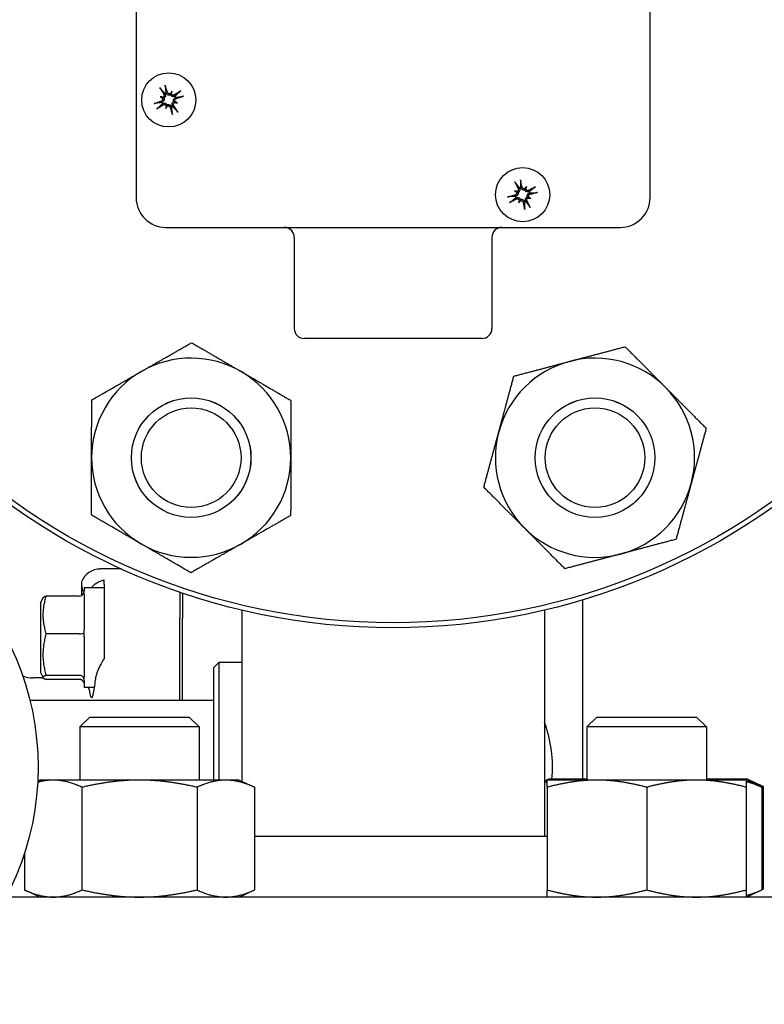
# Model space of a CAD drawing. Header units: inches. Extents: x 24 to 1128, y -58 to 748.
# Tile 356 of 656: x 487.25 to 491.92, y 685.63 to 691.81. Entities that reach past the tile are written whole.
import ezdxf

# ---------------------------------------------------------------- set-up
doc = ezdxf.new("R2010")
doc.units = ezdxf.units.IN
doc.header["$LTSCALE"] = 32
doc.header["$MEASUREMENT"] = 0
doc.layers.add('Dimension (ANSI)', color=7, linetype='Continuous', lineweight=25)
doc.layers.add('Visible (ANSI)', color=7, linetype='Continuous', lineweight=30)
doc.styles.add('Note Text (ANSI)', font='tahoma.ttf')
doc.dimstyles.new('SB Fraction-16 (ANSI)', dxfattribs={"dimscale": 32, "dimtxt": 0.125, "dimasz": 0.098425, "dimexe": 0.125, "dimexo": 0.0625, "dimgap": 0.031496, "dimtad": 0, "dimtih": 1, "dimtoh": 1, "dimdec": 4, "dimrnd": 1e-08, "dimzin": 0, "dimdsep": 46, "dimlunit": 5, "dimtxsty": 'Note Text (ANSI)', "dimcen": 0.09, "dimdle": 0.393701, "dimclrd": 256, "dimclre": 256, "dimclrt": 256, "dimadec": 0, "dimazin": 3, "dimtfac": 0.96, "dimtofl": 0, "dimtmove": 0, "dimatfit": 3, "dimfxl": 1, "dimfrac": 2, "dimtolj": 1, "dimtzin": 12, "dimlwd": -1, "dimlwe": -1, "dimarcsym": 0})

# ---------------------------------------------------------------- blocks, each defined once
blk = doc.blocks.new('*D19')
at = {"layer": 'Defpoints', "color": 0, "transparency": 16777216}
for p in [(494.2806, 695.4398), (330.5011, 563.4398), (494.2806, 563.4398)]:
    blk.add_point(p, dxfattribs=at)
at = {"layer": 'Dimension (ANSI)', "transparency": 16777216}
for p, q in [((492.2806, 695.4398), (326.5011, 695.4398)), ((330.5011, 692.2902), (330.5011, 632.5309)), ((330.5011, 566.5894), (330.5011, 626.3486)), ((492.2806, 563.4398), (326.5011, 563.4398))]:
    blk.add_line(p, q, dxfattribs=at)
for points in [[(329.9762, 692.2902), (331.026, 692.2902), (330.5011, 695.4398)], [(329.9762, 566.5894), (331.026, 566.5894), (330.5011, 563.4398)]]:
    blk.add_solid(points, dxfattribs=at)
at = {"layer": 'Dimension (ANSI)', "transparency": 16777216, "insert": (326.4205, 631.5231), "char_height": 4, "attachment_point": 1, "style": 'Note Text (ANSI)'}
blk.add_mtext('\\A1;132', dxfattribs=at)

msp = doc.modelspace()

# ---------------------------------------------------------------- linework, layer by layer
at = {"layer": 'Visible (ANSI)'}
for p, q in [((487.97659, 693.54404), (487.97659, 690.69404)), ((491.20159, 690.69404), (491.20159, 693.54404)), ((488.19689, 691.34904), (488.19241, 691.33643)), ((488.20094, 691.36044), (488.19689, 691.34904)), ((488.1279, 691.32568), (488.1393, 691.32163)), ((488.1393, 691.32163), (488.15191, 691.31716)), ((488.2243, 691.29145), (488.21169, 691.29593)), ((488.2357, 691.2874), (488.2243, 691.29145)), ((488.16266, 691.25264), (488.16671, 691.26404)), ((488.16671, 691.26404), (488.17119, 691.27665)), ((490.34994, 690.73632), (490.36086, 690.73113)), ((490.36086, 690.73113), (490.37295, 690.72538)), ((490.42097, 690.75248), (490.41522, 690.74039)), ((490.42617, 690.7634), (490.42097, 690.75248)), ((490.37702, 690.6601), (490.38221, 690.67102)), ((490.38221, 690.67102), (490.38796, 690.68311)), ((490.44232, 690.69237), (490.43023, 690.69812)), ((490.45324, 690.68718), (490.44232, 690.69237)), ((488.16409, 690.50654), (491.01409, 690.50654)), ((488.96909, 690.44404), (488.96909, 689.87154)), ((490.20909, 690.44404), (490.20909, 689.87154)), ((490.14659, 689.80904), (489.03159, 689.80904)), ((487.88433, 688.36279), (487.75112, 688.36279)), ((487.63423, 688.28132), (487.63423, 688.19658)), ((487.77659, 688.26713), (487.77659, 688.29432)), ((487.77659, 688.26713), (487.77659, 688.21306)), ((487.62034, 688.19317), (487.41155, 688.19317)), ((487.65159, 688.24404), (487.65159, 688.22359)), ((487.77659, 688.24404), (487.65159, 688.24404)), ((487.65159, 688.20444), (487.65159, 687.98128)), ((487.77659, 688.19762), (487.77659, 688.0516)), ((488.25159, 688.2169), (488.25159, 688.05375)), ((488.26722, 688.21158), (488.26722, 688.05375)), ((487.37659, 688.15029), (487.39269, 688.1825)), ((487.37659, 688.15029), (487.37659, 687.71279)), ((490.77659, 688.16866), (490.77659, 687.04304)), ((488.63909, 688.10492), (488.63909, 687.03058)), ((490.53909, 688.10492), (490.53909, 686.68404)), ((488.25159, 687.53904), (488.25159, 688.05375)), ((488.26722, 687.53904), (488.26722, 688.05375)), ((487.62034, 687.9567), (487.41155, 687.9567)), ((487.65159, 687.93613), (487.65159, 687.68923)), ((488.46409, 687.74404), (488.49534, 687.77529)), ((488.49534, 687.77529), (488.49534, 687.03804)), ((488.63909, 687.77529), (488.49534, 687.77529)), ((487.37659, 687.71279), (487.39269, 687.68059)), ((487.62034, 687.69507), (487.41155, 687.69507)), ((488.46409, 687.03804), (488.46409, 687.74404)), ((487.38423, 687.67986), (487.33083, 687.67986)), ((487.62034, 687.66991), (487.41155, 687.66991)), ((487.65159, 687.66323), (487.65159, 687.61904)), ((487.71581, 687.61904), (487.65159, 687.61904)), ((487.31044, 687.53904), (488.46409, 687.53904)), ((487.6856, 687.43404), (487.6231, 687.37154)), ((487.6856, 687.43404), (488.3106, 687.43404)), ((488.3106, 687.43404), (488.3731, 687.37154)), ((490.86758, 687.43404), (490.80508, 687.37154)), ((490.86758, 687.43404), (491.49258, 687.43404)), ((491.49258, 687.43404), (491.55508, 687.37154)), ((488.3731, 687.37154), (487.6231, 687.37154)), ((487.6231, 687.37154), (487.6231, 687.03804)), ((488.3731, 687.37154), (488.3731, 687.03804)), ((491.55508, 687.37154), (490.80508, 687.37154)), ((490.80508, 687.37154), (490.80508, 687.03804)), ((491.55508, 687.37154), (491.55508, 687.03804)), ((487.3731, 687.03804), (487.35941, 687.03166)), ((487.45684, 687.03804), (487.3731, 687.03804)), ((487.9981, 687.03804), (487.45684, 687.03804)), ((488.53937, 687.03804), (487.9981, 687.03804)), ((488.6231, 687.03804), (488.53937, 687.03804)), ((488.6231, 687.03804), (488.71979, 686.99295)), ((490.56392, 687.04304), (490.53909, 687.03146)), ((490.55508, 687.03804), (490.53909, 687.03058)), ((490.86758, 687.03804), (490.55508, 687.03804)), ((490.64765, 687.04304), (490.56392, 687.04304)), ((490.80508, 687.04304), (490.64765, 687.04304)), ((491.49258, 687.03804), (490.86758, 687.03804)), ((491.80508, 687.03804), (491.49258, 687.03804)), ((491.73019, 687.04304), (491.55508, 687.04304)), ((491.81392, 687.04304), (491.73019, 687.04304)), ((491.80508, 687.03804), (491.90177, 686.99295)), ((491.81392, 687.04304), (491.91061, 686.99795)), ((487.63726, 686.99295), (487.63726, 686.34913)), ((488.35895, 686.99295), (488.35895, 686.34913)), ((488.71979, 686.99295), (488.71979, 686.34913)), ((490.55508, 686.99295), (490.55508, 686.34913)), ((491.18008, 686.99295), (491.18008, 686.34913)), ((491.80508, 686.99295), (491.80508, 686.34913)), ((491.90177, 686.99295), (491.90177, 686.34913)), ((491.91061, 686.99795), (491.91061, 686.35413)), ((490.55508, 686.68404), (488.71979, 686.68404)), ((487.27641, 686.57973), (487.27641, 686.34913)), ((487.3731, 686.30404), (487.27641, 686.34913)), ((488.6231, 686.30404), (488.71979, 686.34913)), ((491.80508, 686.30404), (491.90177, 686.34913)), ((491.90177, 686.35001), (491.91061, 686.35413)), ((492.64909, 686.30404), (487.16022, 686.30404))]:
    msp.add_line(p, q, dxfattribs=at)
for centre, radius in [((489.58909, 692.11904), 4.125), ((489.58909, 692.11904), 4.09375), ((488.1818, 691.30654), 0.17), ((490.40159, 690.71175), 0.17), ((488.32241, 689.061), 0.37513), ((488.32241, 689.061), 0.375), ((490.85577, 689.061), 0.37513), ((490.85577, 689.061), 0.375), ((488.32241, 689.061), 0.3125), ((490.85577, 689.061), 0.3125), ((485.61159, 687.11904), 1.75)]:
    msp.add_circle(centre, radius, dxfattribs=at)
for centre, radius, start, end in [((488.1818, 691.30654), 0.04718, 109.788834, 121.106982), ((488.1818, 691.30654), 0.04718, 199.788834, 211.106982), ((488.1818, 691.30654), 0.04718, 19.788834, 31.106982), ((488.1818, 691.30654), 0.04718, 289.788834, 301.106982), ((490.40159, 690.71175), 0.04718, 103.895521, 115.21367), ((490.40159, 690.71175), 0.04718, 13.895521, 25.21367), ((488.16409, 690.69404), 0.1875, 180, 270), ((490.40159, 690.71175), 0.04718, 193.895521, 205.21367), ((490.40159, 690.71175), 0.04718, 283.895521, 295.21367), ((491.01409, 690.69404), 0.1875, 270, 0), ((488.90659, 690.44404), 0.0625, 0, 90), ((490.27159, 690.44404), 0.0625, 90, 180), ((489.03159, 689.87154), 0.0625, 180, 270), ((490.14659, 689.87154), 0.0625, 270, 0), ((488.32241, 689.061), 0.625, 59.836782, 119.836782), ((490.85577, 689.061), 0.625, 44.836782, 104.836782), ((490.85577, 689.061), 0.625, 104.836782, 164.836782), ((488.32241, 689.061), 0.625, 119.836782, 179.836782), ((488.32241, 689.061), 0.625, 359.836782, 59.836782), ((490.85577, 689.061), 0.625, 344.836782, 44.836782), ((490.85577, 689.061), 0.625, 164.836782, 224.836782), ((488.32241, 689.061), 0.625, 179.836782, 239.836782), ((488.32241, 689.061), 0.625, 299.836782, 359.836782), ((490.85577, 689.061), 0.625, 284.836782, 344.836782), ((490.85577, 689.061), 0.625, 224.836782, 284.836782), ((488.32241, 689.061), 0.625, 239.836782, 299.836782), ((487.33083, 687.86736), 0.1875, 249.524582, 270), ((487.38423, 687.92986), 0.25, 270, 272.01441), ((489.77659, 687.11904), 0.8125, 354.632795, 20.205224), ((487.33083, 686.37072), 0.1875, 106.870591, 110.476516)]:
    msp.add_arc(centre, radius, start, end, dxfattribs=at)
for centre, major_axis, ratio, start_param, end_param in [((488.19255, 691.31379), (0.12333, -0.18293), 0.0871557, 4.2685898, 4.4938021), ((488.1694, 691.30277), (-0.06417, 0.21108), 0.0871557, 4.9309758, 5.1561882), ((488.26068, 691.26823), (0.08581, 0.1767), 0.5, 1.2772189, 1.3695882), ((488.18793, 691.35711), (-0.01086, 0.00527), 0.9884519, 2.2984564, 2.8577617), ((488.20894, 691.34965), (-0.01175, 0.00276), 0.9884519, 0.283831, 0.8431362), ((488.09643, 691.32657), (-0.04486, -0.19125), 0.5, 1.7720045, 1.8643738), ((488.18905, 691.29579), (-0.18293, -0.12333), 0.0871557, 4.2685898, 4.4938021), ((488.18557, 691.29414), (-0.21108, -0.06417), 0.0871557, 4.9309758, 5.1561882), ((488.16177, 691.22117), (0.19125, -0.04486), 0.5, 1.7720045, 1.8643738), ((488.22011, 691.38542), (-0.1767, 0.08581), 0.5, 1.2772189, 1.3695882), ((488.13869, 691.33368), (-0.00276, -0.01175), 0.9884519, 0.283831, 0.8431362), ((488.13123, 691.31267), (-0.00527, -0.01086), 0.9884519, 2.2984564, 2.8577617), ((488.22491, 691.2794), (0.00276, 0.01175), 0.9884519, 0.283831, 0.8431362), ((488.20183, 691.39191), (-0.19125, 0.04486), 0.5, 1.7720045, 1.8643738), ((488.23237, 691.30041), (0.00527, 0.01086), 0.9884519, 2.2984564, 2.8577617), ((488.14349, 691.22766), (0.1767, -0.08581), 0.5, 1.2772189, 1.3695882), ((488.17803, 691.31894), (0.21108, 0.06417), 0.0871557, 4.9309758, 5.1561882), ((488.17455, 691.31729), (0.18293, 0.12333), 0.0871557, 4.2685898, 4.4938021), ((488.26717, 691.28651), (0.04486, 0.19125), 0.5, 1.7720045, 1.8643738), ((488.10292, 691.34485), (-0.08581, -0.1767), 0.5, 1.2772189, 1.3695882), ((488.15466, 691.26343), (0.01175, -0.00276), 0.9884519, 0.283831, 0.8431362), ((488.17567, 691.25597), (0.01086, -0.00527), 0.9884519, 2.2984564, 2.8577617), ((488.1942, 691.31031), (0.06417, -0.21108), 0.0871557, 4.9309758, 5.1561882), ((488.17105, 691.29929), (-0.12333, 0.18293), 0.0871557, 4.2685898, 4.4938021), ((490.41303, 690.71785), (0.10389, -0.19462), 0.0871557, 4.2685898, 4.4938021), ((490.38887, 690.70927), (-0.04215, 0.21655), 0.0871557, 4.9309758, 5.1561882), ((490.3729, 690.62888), (0.18563, -0.06426), 0.5, 1.7720045, 1.8643738), ((490.44779, 690.78628), (-0.16696, 0.1035), 0.5, 1.2772189, 1.3695882), ((490.3615, 690.74317), (-0.00395, -0.0114), 0.9884519, 0.283831, 0.8431362), ((490.35192, 690.72304), (-0.00636, -0.01026), 0.9884519, 2.2984564, 2.8577617), ((490.47612, 690.66555), (0.1035, 0.16696), 0.5, 1.2772189, 1.3695882), ((490.41288, 690.76142), (-0.01026, 0.00636), 0.9884519, 2.2984564, 2.8577617), ((490.43301, 690.75184), (-0.0114, 0.00395), 0.9884519, 0.283831, 0.8431362), ((490.31873, 690.74044), (-0.06426, -0.18563), 0.5, 1.7720045, 1.8643738), ((490.4077, 690.70031), (-0.19462, -0.10389), 0.0871557, 4.2685898, 4.4938021), ((490.39911, 690.72448), (0.21655, 0.04215), 0.0871557, 4.9309758, 5.1561882), ((490.40407, 690.69902), (-0.21655, -0.04215), 0.0871557, 4.9309758, 5.1561882), ((490.39549, 690.72319), (0.19462, 0.10389), 0.0871557, 4.2685898, 4.4938021), ((490.48446, 690.68306), (0.06426, 0.18563), 0.5, 1.7720045, 1.8643738), ((490.32706, 690.75795), (-0.1035, -0.16696), 0.5, 1.2772189, 1.3695882), ((490.37017, 690.67166), (0.0114, -0.00395), 0.9884519, 0.283831, 0.8431362), ((490.3903, 690.66208), (0.01026, -0.00636), 0.9884519, 2.2984564, 2.8577617), ((490.41432, 690.71423), (0.04215, -0.21655), 0.0871557, 4.9309758, 5.1561882), ((490.39015, 690.70564), (-0.10389, 0.19462), 0.0871557, 4.2685898, 4.4938021), ((490.44169, 690.68033), (0.00395, 0.0114), 0.9884519, 0.283831, 0.8431362), ((490.43028, 690.79462), (-0.18563, 0.06426), 0.5, 1.7720045, 1.8643738), ((490.45126, 690.70046), (0.00636, 0.01026), 0.9884519, 2.2984564, 2.8577617), ((490.35539, 690.63722), (0.16696, -0.1035), 0.5, 1.2772189, 1.3695882), ((487.75207, 688.23731), (-0.08906, 0.08906), 0.9924325, 5.5015852, 6.7140351), ((487.62034, 688.22587), (0, -0.0327), 0.9555533, 0, 1.2241495), ((487.62034, 687.95985), (0.03125, 0), 0.1006388, 4.712389, 5.9365385), ((487.62034, 687.66551), (0.03125, 0), 0.9458753, 0.3466468, 1.5707963), ((487.62034, 687.63721), (0, 0.0327), 0.9555533, 5.0590358, 6.2831853), ((487.69768, 687.93154), (0, 0.375), 0.0874887, 2.6230455, 3.9395987)]:
    msp.add_ellipse(centre, major_axis=major_axis, ratio=ratio, start_param=start_param, end_param=end_param, dxfattribs=at)
for points, knots in [([(488.13154, 691.37381), (488.13126, 691.3741), (488.13089, 691.37452), (488.13007, 691.37553), (488.12946, 691.37634), (488.12836, 691.37785), (488.12768, 691.37882), (488.12655, 691.3805), (488.1259, 691.3815), (488.12533, 691.3824), (488.12527, 691.38251), (488.1252, 691.38262)], [0.070980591, 0.070980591, 0.070980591, 0.070980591, 0.077295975, 0.077295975, 0.085001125, 0.085001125, 0.092713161, 0.092713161, 0.100429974, 0.100429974, 0.101478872, 0.101478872, 0.101478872, 0.101478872]), ([(488.15024, 691.34296), (488.15115, 691.34156), (488.15184, 691.33988), (488.15251, 691.33637), (488.15248, 691.33453), (488.1518, 691.33125), (488.15112, 691.32958), (488.14917, 691.32665), (488.14789, 691.32538), (488.14621, 691.32423), (488.14588, 691.32402), (488.14553, 691.32383)], [0, 0, 0, 0, 0.013005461, 0.013005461, 0.026010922, 0.026010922, 0.038651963, 0.038651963, 0.051293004, 0.051293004, 0.054256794, 0.054256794, 0.054256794, 0.054256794]), ([(488.15742, 691.34694), (488.15769, 691.34655), (488.15794, 691.34616), (488.1592, 691.34408), (488.16006, 691.3421), (488.16114, 691.33793), (488.16136, 691.33575), (488.16119, 691.33194), (488.16087, 691.33001), (488.15966, 691.32626), (488.15876, 691.32443), (488.15664, 691.3213), (488.15528, 691.31978), (488.15316, 691.31803), (488.15254, 691.31757), (488.15191, 691.31716)], [0.221046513, 0.221046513, 0.221046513, 0.221046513, 0.225045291, 0.225045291, 0.24203012, 0.24203012, 0.259014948, 0.259014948, 0.273434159, 0.273434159, 0.28785337, 0.28785337, 0.302272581, 0.302272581, 0.307951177, 0.307951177, 0.307951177, 0.307951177]), ([(488.15846, 691.39845), (488.1585, 691.39833), (488.15854, 691.39821), (488.15889, 691.3972), (488.15926, 691.39607), (488.15985, 691.39413), (488.16017, 691.39299), (488.16065, 691.39118), (488.16089, 691.3902), (488.16116, 691.38892), (488.16125, 691.38837), (488.1613, 691.38797)], [0.022192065, 0.022192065, 0.022192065, 0.022192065, 0.023240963, 0.023240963, 0.030957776, 0.030957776, 0.038669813, 0.038669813, 0.046374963, 0.046374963, 0.052690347, 0.052690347, 0.052690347, 0.052690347]), ([(488.19241, 691.33643), (488.19169, 691.3362), (488.19095, 691.33601), (488.18825, 691.33547), (488.18622, 691.33537), (488.18245, 691.3357), (488.18046, 691.33615), (488.17679, 691.33758), (488.17509, 691.33855), (488.17203, 691.34083), (488.17047, 691.34238), (488.16792, 691.34584), (488.16693, 691.34776), (488.16626, 691.34961), (488.1661, 691.35004), (488.16596, 691.35049), (488.16583, 691.35094)], [-0.082905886, -0.082905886, -0.082905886, -0.082905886, -0.07722729, -0.07722729, -0.062808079, -0.062808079, -0.048388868, -0.048388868, -0.033969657, -0.033969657, -0.016984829, -0.016984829, 0, 0, 0, 0.003998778, 0.003998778, 0.003998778, 0.003998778]), ([(488.19126, 691.34559), (488.18993, 691.34507), (488.18844, 691.34474), (488.18519, 691.34458), (488.18341, 691.34486), (488.18027, 691.34596), (488.1787, 691.34686), (488.17605, 691.34919), (488.17497, 691.35063), (488.17392, 691.3527), (488.17366, 691.35334), (488.17344, 691.354)], [0.028039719, 0.028039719, 0.028039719, 0.028039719, 0.038804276, 0.038804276, 0.051438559, 0.051438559, 0.064219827, 0.064219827, 0.077001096, 0.077001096, 0.082246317, 0.082246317, 0.082246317, 0.082246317]), ([(488.21822, 691.3381), (488.21682, 691.33719), (488.21514, 691.3365), (488.21163, 691.33583), (488.20979, 691.33587), (488.20651, 691.33654), (488.20484, 691.33722), (488.20191, 691.33917), (488.20064, 691.34045), (488.19949, 691.34213), (488.19928, 691.34246), (488.19909, 691.34281)], [0, 0, 0, 0, 0.013005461, 0.013005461, 0.026010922, 0.026010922, 0.038651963, 0.038651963, 0.051293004, 0.051293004, 0.054256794, 0.054256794, 0.054256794, 0.054256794]), ([(488.24907, 691.3568), (488.24936, 691.35708), (488.24978, 691.35745), (488.25079, 691.35827), (488.2516, 691.35888), (488.25311, 691.35998), (488.25408, 691.36066), (488.25576, 691.36179), (488.25676, 691.36244), (488.25766, 691.36301), (488.25777, 691.36307), (488.25788, 691.36314)], [0.070980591, 0.070980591, 0.070980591, 0.070980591, 0.077295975, 0.077295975, 0.085001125, 0.085001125, 0.092713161, 0.092713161, 0.100429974, 0.100429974, 0.101478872, 0.101478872, 0.101478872, 0.101478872]), ([(488.08989, 691.2832), (488.09001, 691.28324), (488.09013, 691.28328), (488.09114, 691.28363), (488.09227, 691.284), (488.09421, 691.28459), (488.09536, 691.28491), (488.09716, 691.28539), (488.09814, 691.28563), (488.09942, 691.2859), (488.09997, 691.28599), (488.10037, 691.28604)], [0.022192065, 0.022192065, 0.022192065, 0.022192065, 0.023240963, 0.023240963, 0.030957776, 0.030957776, 0.038669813, 0.038669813, 0.046374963, 0.046374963, 0.052690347, 0.052690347, 0.052690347, 0.052690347]), ([(488.14275, 691.316), (488.14327, 691.31467), (488.1436, 691.31319), (488.14376, 691.30993), (488.14348, 691.30815), (488.14238, 691.30501), (488.14148, 691.30344), (488.13915, 691.30079), (488.13771, 691.29971), (488.13564, 691.29866), (488.135, 691.2984), (488.13434, 691.29818)], [0.028039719, 0.028039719, 0.028039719, 0.028039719, 0.038804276, 0.038804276, 0.051438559, 0.051438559, 0.064219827, 0.064219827, 0.077001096, 0.077001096, 0.082246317, 0.082246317, 0.082246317, 0.082246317]), ([(488.15191, 691.31716), (488.15214, 691.31643), (488.15233, 691.31569), (488.15287, 691.31299), (488.15297, 691.31096), (488.15264, 691.30719), (488.15219, 691.3052), (488.15076, 691.30153), (488.14979, 691.29983), (488.14752, 691.29677), (488.14597, 691.29521), (488.1425, 691.29266), (488.14059, 691.29167), (488.13873, 691.291), (488.1383, 691.29084), (488.13785, 691.2907), (488.1374, 691.29057)], [-0.082905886, -0.082905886, -0.082905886, -0.082905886, -0.07722729, -0.07722729, -0.062808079, -0.062808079, -0.048388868, -0.048388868, -0.033969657, -0.033969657, -0.016984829, -0.016984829, 0, 0, 0, 0.003998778, 0.003998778, 0.003998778, 0.003998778]), ([(488.1414, 691.28216), (488.14179, 691.28243), (488.14218, 691.28269), (488.14426, 691.28394), (488.14624, 691.2848), (488.15041, 691.28588), (488.15259, 691.2861), (488.1564, 691.28593), (488.15833, 691.28562), (488.16209, 691.2844), (488.16391, 691.2835), (488.16704, 691.28138), (488.16856, 691.28002), (488.17031, 691.27791), (488.17077, 691.27728), (488.17119, 691.27665)], [0.221046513, 0.221046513, 0.221046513, 0.221046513, 0.225045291, 0.225045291, 0.24203012, 0.24203012, 0.259014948, 0.259014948, 0.273434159, 0.273434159, 0.28785337, 0.28785337, 0.302272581, 0.302272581, 0.307951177, 0.307951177, 0.307951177, 0.307951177]), ([(488.14538, 691.27498), (488.14678, 691.27589), (488.14846, 691.27658), (488.15197, 691.27725), (488.15381, 691.27722), (488.15709, 691.27654), (488.15876, 691.27586), (488.16169, 691.27391), (488.16296, 691.27263), (488.16411, 691.27095), (488.16432, 691.27062), (488.16451, 691.27027)], [0, 0, 0, 0, 0.013005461, 0.013005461, 0.026010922, 0.026010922, 0.038651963, 0.038651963, 0.051293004, 0.051293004, 0.054256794, 0.054256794, 0.054256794, 0.054256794]), ([(488.17119, 691.27665), (488.17191, 691.27688), (488.17265, 691.27707), (488.17535, 691.27761), (488.17738, 691.27771), (488.18115, 691.27738), (488.18314, 691.27693), (488.18681, 691.2755), (488.18851, 691.27453), (488.19157, 691.27226), (488.19313, 691.27071), (488.19568, 691.26724), (488.19667, 691.26533), (488.19734, 691.26347), (488.1975, 691.26304), (488.19764, 691.26259), (488.19777, 691.26214)], [-0.082905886, -0.082905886, -0.082905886, -0.082905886, -0.07722729, -0.07722729, -0.062808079, -0.062808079, -0.048388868, -0.048388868, -0.033969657, -0.033969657, -0.016984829, -0.016984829, 0, 0, 0, 0.003998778, 0.003998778, 0.003998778, 0.003998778]), ([(488.2222, 691.33092), (488.22181, 691.33065), (488.22142, 691.3304), (488.21934, 691.32914), (488.21736, 691.32828), (488.21319, 691.3272), (488.21101, 691.32698), (488.2072, 691.32715), (488.20527, 691.32747), (488.20151, 691.32868), (488.19969, 691.32958), (488.19656, 691.3317), (488.19504, 691.33306), (488.19329, 691.33518), (488.19283, 691.3358), (488.19241, 691.33643)], [0.221046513, 0.221046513, 0.221046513, 0.221046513, 0.225045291, 0.225045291, 0.24203012, 0.24203012, 0.259014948, 0.259014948, 0.273434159, 0.273434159, 0.28785337, 0.28785337, 0.302272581, 0.302272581, 0.307951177, 0.307951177, 0.307951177, 0.307951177]), ([(488.20618, 691.26614), (488.20591, 691.26653), (488.20566, 691.26692), (488.2044, 691.269), (488.20354, 691.27098), (488.20246, 691.27515), (488.20224, 691.27733), (488.20241, 691.28115), (488.20273, 691.28307), (488.20394, 691.28683), (488.20484, 691.28865), (488.20696, 691.29178), (488.20832, 691.2933), (488.21044, 691.29505), (488.21106, 691.29551), (488.21169, 691.29593)], [0.221046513, 0.221046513, 0.221046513, 0.221046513, 0.225045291, 0.225045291, 0.24203012, 0.24203012, 0.259014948, 0.259014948, 0.273434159, 0.273434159, 0.28785337, 0.28785337, 0.302272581, 0.302272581, 0.307951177, 0.307951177, 0.307951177, 0.307951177]), ([(488.21169, 691.29593), (488.21146, 691.29665), (488.21127, 691.29739), (488.21073, 691.30009), (488.21063, 691.30212), (488.21096, 691.30589), (488.21141, 691.30788), (488.21284, 691.31155), (488.21381, 691.31325), (488.21609, 691.31631), (488.21764, 691.31787), (488.2211, 691.32042), (488.22302, 691.32141), (488.22487, 691.32208), (488.2253, 691.32224), (488.22575, 691.32238), (488.2262, 691.32252)], [-0.082905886, -0.082905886, -0.082905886, -0.082905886, -0.07722729, -0.07722729, -0.062808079, -0.062808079, -0.048388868, -0.048388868, -0.033969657, -0.033969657, -0.016984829, -0.016984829, 0, 0, 0, 0.003998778, 0.003998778, 0.003998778, 0.003998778]), ([(488.21336, 691.27012), (488.21245, 691.27152), (488.21176, 691.2732), (488.21109, 691.27671), (488.21112, 691.27855), (488.2118, 691.28183), (488.21248, 691.2835), (488.21443, 691.28643), (488.21571, 691.2877), (488.21739, 691.28885), (488.21772, 691.28906), (488.21807, 691.28925)], [0, 0, 0, 0, 0.013005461, 0.013005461, 0.026010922, 0.026010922, 0.038651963, 0.038651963, 0.051293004, 0.051293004, 0.054256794, 0.054256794, 0.054256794, 0.054256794]), ([(488.22085, 691.29708), (488.22033, 691.29841), (488.22, 691.2999), (488.21984, 691.30315), (488.22012, 691.30493), (488.22122, 691.30807), (488.22212, 691.30964), (488.22445, 691.3123), (488.22589, 691.31337), (488.22796, 691.31442), (488.2286, 691.31468), (488.22926, 691.3149)], [0.028039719, 0.028039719, 0.028039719, 0.028039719, 0.038804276, 0.038804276, 0.051438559, 0.051438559, 0.064219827, 0.064219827, 0.077001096, 0.077001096, 0.082246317, 0.082246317, 0.082246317, 0.082246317]), ([(488.27371, 691.32988), (488.27359, 691.32984), (488.27347, 691.3298), (488.27246, 691.32945), (488.27133, 691.32908), (488.26939, 691.3285), (488.26824, 691.32817), (488.26644, 691.32769), (488.26546, 691.32745), (488.26418, 691.32718), (488.26363, 691.32709), (488.26323, 691.32704)], [0.022192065, 0.022192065, 0.022192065, 0.022192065, 0.023240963, 0.023240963, 0.030957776, 0.030957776, 0.038669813, 0.038669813, 0.046374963, 0.046374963, 0.052690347, 0.052690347, 0.052690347, 0.052690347]), ([(488.11453, 691.25628), (488.11424, 691.256), (488.11382, 691.25563), (488.11281, 691.25481), (488.112, 691.2542), (488.11049, 691.2531), (488.10952, 691.25242), (488.10784, 691.25129), (488.10684, 691.25064), (488.10594, 691.25007), (488.10583, 691.25001), (488.10572, 691.24994)], [0.070980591, 0.070980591, 0.070980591, 0.070980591, 0.077295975, 0.077295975, 0.085001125, 0.085001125, 0.092713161, 0.092713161, 0.100429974, 0.100429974, 0.101478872, 0.101478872, 0.101478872, 0.101478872]), ([(488.17234, 691.26749), (488.17367, 691.26802), (488.17516, 691.26834), (488.17841, 691.2685), (488.18019, 691.26822), (488.18333, 691.26712), (488.1849, 691.26622), (488.18755, 691.26389), (488.18863, 691.26246), (488.18968, 691.26039), (488.18994, 691.25975), (488.19016, 691.25908)], [0.028039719, 0.028039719, 0.028039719, 0.028039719, 0.038804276, 0.038804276, 0.051438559, 0.051438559, 0.064219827, 0.064219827, 0.077001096, 0.077001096, 0.082246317, 0.082246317, 0.082246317, 0.082246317]), ([(488.20514, 691.21463), (488.2051, 691.21475), (488.20506, 691.21487), (488.20471, 691.21588), (488.20434, 691.21701), (488.20375, 691.21895), (488.20343, 691.2201), (488.20295, 691.2219), (488.20271, 691.22288), (488.20244, 691.22416), (488.20235, 691.22471), (488.2023, 691.22511)], [0.022192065, 0.022192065, 0.022192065, 0.022192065, 0.023240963, 0.023240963, 0.030957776, 0.030957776, 0.038669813, 0.038669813, 0.046374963, 0.046374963, 0.052690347, 0.052690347, 0.052690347, 0.052690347]), ([(488.23206, 691.23927), (488.23234, 691.23898), (488.23271, 691.23856), (488.23353, 691.23755), (488.23414, 691.23675), (488.23524, 691.23523), (488.23592, 691.23426), (488.23705, 691.23258), (488.2377, 691.23158), (488.23827, 691.23068), (488.23833, 691.23057), (488.2384, 691.23046)], [0.070980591, 0.070980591, 0.070980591, 0.070980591, 0.077295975, 0.077295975, 0.085001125, 0.085001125, 0.092713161, 0.092713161, 0.100429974, 0.100429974, 0.101478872, 0.101478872, 0.101478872, 0.101478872]), ([(490.3585, 690.78382), (490.35826, 690.78414), (490.35793, 690.7846), (490.35722, 690.78569), (490.3567, 690.78655), (490.35576, 690.78817), (490.35518, 690.78921), (490.35422, 690.79099), (490.35368, 690.79205), (490.35321, 690.79301), (490.35316, 690.79313), (490.3531, 690.79324)], [0.070980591, 0.070980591, 0.070980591, 0.070980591, 0.077295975, 0.077295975, 0.085001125, 0.085001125, 0.092713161, 0.092713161, 0.100429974, 0.100429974, 0.101478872, 0.101478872, 0.101478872, 0.101478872]), ([(490.38781, 690.80557), (490.38784, 690.80545), (490.38787, 690.80532), (490.38811, 690.80428), (490.38836, 690.80312), (490.38875, 690.80113), (490.38895, 690.79996), (490.38924, 690.79811), (490.38938, 690.79711), (490.38952, 690.79582), (490.38955, 690.79526), (490.38956, 690.79486)], [0.022192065, 0.022192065, 0.022192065, 0.022192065, 0.023240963, 0.023240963, 0.030957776, 0.030957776, 0.038669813, 0.038669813, 0.046374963, 0.046374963, 0.052690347, 0.052690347, 0.052690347, 0.052690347]), ([(490.36372, 690.72517), (490.3641, 690.72379), (490.36428, 690.72228), (490.3641, 690.71903), (490.36364, 690.71729), (490.36222, 690.71427), (490.36117, 690.7128), (490.35857, 690.7104), (490.35704, 690.70948), (490.35487, 690.70865), (490.35421, 690.70845), (490.35352, 690.70831)], [0.028039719, 0.028039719, 0.028039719, 0.028039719, 0.038804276, 0.038804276, 0.051438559, 0.051438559, 0.064219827, 0.064219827, 0.077001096, 0.077001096, 0.082246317, 0.082246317, 0.082246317, 0.082246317]), ([(490.37295, 690.72538), (490.3731, 690.72464), (490.37322, 690.72387), (490.37348, 690.72114), (490.37337, 690.7191), (490.37265, 690.71539), (490.372, 690.71346), (490.3702, 690.70995), (490.36906, 690.70836), (490.36648, 690.70555), (490.36478, 690.70416), (490.36107, 690.70198), (490.35907, 690.70119), (490.35716, 690.70071), (490.35671, 690.7006), (490.35625, 690.7005), (490.35579, 690.70042)], [-0.082905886, -0.082905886, -0.082905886, -0.082905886, -0.07722729, -0.07722729, -0.062808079, -0.062808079, -0.048388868, -0.048388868, -0.033969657, -0.033969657, -0.016984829, -0.016984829, 0, 0, 0, 0.003998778, 0.003998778, 0.003998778, 0.003998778]), ([(490.37394, 690.75122), (490.3747, 690.74973), (490.37522, 690.74799), (490.37552, 690.74443), (490.3753, 690.74261), (490.37428, 690.73941), (490.37344, 690.73782), (490.3712, 690.7351), (490.3698, 690.73398), (490.36801, 690.733), (490.36765, 690.73283), (490.36729, 690.73267)], [0, 0, 0, 0, 0.013005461, 0.013005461, 0.026010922, 0.026010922, 0.038651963, 0.038651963, 0.051293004, 0.051293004, 0.054256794, 0.054256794, 0.054256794, 0.054256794]), ([(490.38149, 690.75444), (490.38172, 690.75403), (490.38193, 690.75361), (490.38296, 690.75141), (490.38362, 690.74935), (490.38426, 690.7451), (490.38425, 690.7429), (490.3837, 690.73913), (490.38319, 690.73724), (490.3816, 690.73363), (490.38051, 690.73191), (490.37808, 690.72901), (490.37657, 690.72764), (490.37429, 690.72612), (490.37362, 690.72573), (490.37295, 690.72538)], [0.221046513, 0.221046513, 0.221046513, 0.221046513, 0.225045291, 0.225045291, 0.24203012, 0.24203012, 0.259014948, 0.259014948, 0.273434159, 0.273434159, 0.28785337, 0.28785337, 0.302272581, 0.302272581, 0.307951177, 0.307951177, 0.307951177, 0.307951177]), ([(490.41522, 690.74039), (490.41448, 690.74024), (490.41371, 690.74012), (490.41098, 690.73987), (490.40895, 690.73997), (490.40523, 690.74069), (490.4033, 690.74134), (490.39979, 690.74314), (490.39821, 690.74428), (490.39539, 690.74686), (490.394, 690.74856), (490.39182, 690.75227), (490.39103, 690.75427), (490.39055, 690.75618), (490.39044, 690.75663), (490.39034, 690.75709), (490.39026, 690.75755)], [-0.082905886, -0.082905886, -0.082905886, -0.082905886, -0.07722729, -0.07722729, -0.062808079, -0.062808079, -0.048388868, -0.048388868, -0.033969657, -0.033969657, -0.016984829, -0.016984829, 0, 0, 0, 0.003998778, 0.003998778, 0.003998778, 0.003998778]), ([(490.41501, 690.74962), (490.41363, 690.74924), (490.41212, 690.74906), (490.40887, 690.74924), (490.40713, 690.7497), (490.40411, 690.75112), (490.40264, 690.75217), (490.40025, 690.75477), (490.39932, 690.7563), (490.39849, 690.75847), (490.3983, 690.75913), (490.39815, 690.75982)], [0.028039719, 0.028039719, 0.028039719, 0.028039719, 0.038804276, 0.038804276, 0.051438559, 0.051438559, 0.064219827, 0.064219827, 0.077001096, 0.077001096, 0.082246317, 0.082246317, 0.082246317, 0.082246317]), ([(490.44428, 690.73185), (490.44387, 690.73162), (490.44345, 690.73141), (490.44125, 690.73038), (490.4392, 690.72972), (490.43494, 690.72908), (490.43274, 690.72909), (490.42897, 690.72964), (490.42708, 690.73015), (490.42347, 690.73174), (490.42175, 690.73283), (490.41885, 690.73526), (490.41749, 690.73677), (490.41596, 690.73905), (490.41557, 690.73972), (490.41522, 690.74039)], [0.221046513, 0.221046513, 0.221046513, 0.221046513, 0.225045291, 0.225045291, 0.24203012, 0.24203012, 0.259014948, 0.259014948, 0.273434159, 0.273434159, 0.28785337, 0.28785337, 0.302272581, 0.302272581, 0.307951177, 0.307951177, 0.307951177, 0.307951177]), ([(490.44106, 690.7394), (490.43958, 690.73864), (490.43783, 690.73812), (490.43427, 690.73782), (490.43245, 690.73804), (490.42925, 690.73906), (490.42766, 690.7399), (490.42495, 690.74214), (490.42382, 690.74354), (490.42284, 690.74533), (490.42267, 690.74569), (490.42251, 690.74605)], [0, 0, 0, 0, 0.013005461, 0.013005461, 0.026010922, 0.026010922, 0.038651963, 0.038651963, 0.051293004, 0.051293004, 0.054256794, 0.054256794, 0.054256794, 0.054256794]), ([(490.43023, 690.69812), (490.43008, 690.69886), (490.42996, 690.69963), (490.42971, 690.70236), (490.42982, 690.70439), (490.43053, 690.70811), (490.43118, 690.71004), (490.43298, 690.71355), (490.43412, 690.71513), (490.4367, 690.71795), (490.4384, 690.71934), (490.44211, 690.72152), (490.44412, 690.72231), (490.44603, 690.72279), (490.44648, 690.7229), (490.44693, 690.723), (490.4474, 690.72308)], [-0.082905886, -0.082905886, -0.082905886, -0.082905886, -0.07722729, -0.07722729, -0.062808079, -0.062808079, -0.048388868, -0.048388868, -0.033969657, -0.033969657, -0.016984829, -0.016984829, 0, 0, 0, 0.003998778, 0.003998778, 0.003998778, 0.003998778]), ([(490.47366, 690.75484), (490.47398, 690.75509), (490.47444, 690.75541), (490.47553, 690.75612), (490.47639, 690.75665), (490.47801, 690.75758), (490.47905, 690.75816), (490.48084, 690.75912), (490.4819, 690.75966), (490.48285, 690.76013), (490.48297, 690.76018), (490.48309, 690.76024)], [0.070980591, 0.070980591, 0.070980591, 0.070980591, 0.077295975, 0.077295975, 0.085001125, 0.085001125, 0.092713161, 0.092713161, 0.100429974, 0.100429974, 0.101478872, 0.101478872, 0.101478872, 0.101478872]), ([(490.49541, 690.72553), (490.49529, 690.7255), (490.49516, 690.72547), (490.49413, 690.72523), (490.49296, 690.72498), (490.49097, 690.72459), (490.4898, 690.72439), (490.48795, 690.7241), (490.48695, 690.72396), (490.48566, 690.72383), (490.4851, 690.72379), (490.4847, 690.72378)], [0.022192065, 0.022192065, 0.022192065, 0.022192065, 0.023240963, 0.023240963, 0.030957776, 0.030957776, 0.038669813, 0.038669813, 0.046374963, 0.046374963, 0.052690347, 0.052690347, 0.052690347, 0.052690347]), ([(490.30777, 690.69797), (490.3079, 690.698), (490.30802, 690.69803), (490.30906, 690.69827), (490.31022, 690.69852), (490.31221, 690.6989), (490.31338, 690.69911), (490.31523, 690.6994), (490.31623, 690.69954), (490.31753, 690.69967), (490.31808, 690.69971), (490.31849, 690.69972)], [0.022192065, 0.022192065, 0.022192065, 0.022192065, 0.023240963, 0.023240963, 0.030957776, 0.030957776, 0.038669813, 0.038669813, 0.046374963, 0.046374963, 0.052690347, 0.052690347, 0.052690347, 0.052690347]), ([(490.32952, 690.66866), (490.3292, 690.66841), (490.32874, 690.66809), (490.32765, 690.66738), (490.32679, 690.66685), (490.32517, 690.66591), (490.32413, 690.66533), (490.32235, 690.66438), (490.32129, 690.66384), (490.32033, 690.66337), (490.32021, 690.66332), (490.3201, 690.66326)], [0.070980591, 0.070980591, 0.070980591, 0.070980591, 0.077295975, 0.077295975, 0.085001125, 0.085001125, 0.092713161, 0.092713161, 0.100429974, 0.100429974, 0.101478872, 0.101478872, 0.101478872, 0.101478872]), ([(490.3589, 690.69165), (490.35931, 690.69188), (490.35973, 690.69209), (490.36193, 690.69312), (490.36399, 690.69377), (490.36824, 690.69442), (490.37044, 690.69441), (490.37421, 690.69385), (490.3761, 690.69334), (490.37971, 690.69175), (490.38143, 690.69067), (490.38433, 690.68824), (490.3857, 690.68673), (490.38722, 690.68445), (490.38762, 690.68378), (490.38796, 690.68311)], [0.221046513, 0.221046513, 0.221046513, 0.221046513, 0.225045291, 0.225045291, 0.24203012, 0.24203012, 0.259014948, 0.259014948, 0.273434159, 0.273434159, 0.28785337, 0.28785337, 0.302272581, 0.302272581, 0.307951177, 0.307951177, 0.307951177, 0.307951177]), ([(490.36212, 690.6841), (490.36361, 690.68485), (490.36535, 690.68538), (490.36891, 690.68568), (490.37073, 690.68545), (490.37393, 690.68444), (490.37552, 690.6836), (490.37824, 690.68136), (490.37937, 690.67996), (490.38034, 690.67816), (490.38051, 690.67781), (490.38067, 690.67745)], [0, 0, 0, 0, 0.013005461, 0.013005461, 0.026010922, 0.026010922, 0.038651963, 0.038651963, 0.051293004, 0.051293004, 0.054256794, 0.054256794, 0.054256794, 0.054256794]), ([(490.38796, 690.68311), (490.38871, 690.68326), (490.38947, 690.68338), (490.3922, 690.68363), (490.39424, 690.68353), (490.39795, 690.68281), (490.39988, 690.68216), (490.40339, 690.68036), (490.40498, 690.67922), (490.40779, 690.67664), (490.40918, 690.67494), (490.41136, 690.67123), (490.41215, 690.66923), (490.41263, 690.66732), (490.41274, 690.66687), (490.41284, 690.66641), (490.41292, 690.66595)], [-0.082905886, -0.082905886, -0.082905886, -0.082905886, -0.07722729, -0.07722729, -0.062808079, -0.062808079, -0.048388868, -0.048388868, -0.033969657, -0.033969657, -0.016984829, -0.016984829, 0, 0, 0, 0.003998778, 0.003998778, 0.003998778, 0.003998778]), ([(490.38817, 690.67388), (490.38955, 690.67426), (490.39106, 690.67444), (490.39431, 690.67426), (490.39605, 690.6738), (490.39907, 690.67238), (490.40054, 690.67133), (490.40294, 690.66873), (490.40386, 690.6672), (490.40469, 690.66503), (490.40489, 690.66437), (490.40503, 690.66368)], [0.028039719, 0.028039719, 0.028039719, 0.028039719, 0.038804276, 0.038804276, 0.051438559, 0.051438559, 0.064219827, 0.064219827, 0.077001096, 0.077001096, 0.082246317, 0.082246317, 0.082246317, 0.082246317]), ([(490.42169, 690.66906), (490.42146, 690.66947), (490.42125, 690.66989), (490.42022, 690.67209), (490.41957, 690.67415), (490.41892, 690.6784), (490.41893, 690.6806), (490.41949, 690.68437), (490.42, 690.68626), (490.42159, 690.68987), (490.42267, 690.69159), (490.4251, 690.69449), (490.42661, 690.69585), (490.4289, 690.69738), (490.42956, 690.69777), (490.43023, 690.69812)], [0.221046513, 0.221046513, 0.221046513, 0.221046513, 0.225045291, 0.225045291, 0.24203012, 0.24203012, 0.259014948, 0.259014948, 0.273434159, 0.273434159, 0.28785337, 0.28785337, 0.302272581, 0.302272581, 0.307951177, 0.307951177, 0.307951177, 0.307951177]), ([(490.42924, 690.67228), (490.42849, 690.67376), (490.42797, 690.67551), (490.42767, 690.67907), (490.42789, 690.68089), (490.4289, 690.68409), (490.42974, 690.68568), (490.43198, 690.6884), (490.43338, 690.68952), (490.43518, 690.6905), (490.43553, 690.69067), (490.43589, 690.69083)], [0, 0, 0, 0, 0.013005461, 0.013005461, 0.026010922, 0.026010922, 0.038651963, 0.038651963, 0.051293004, 0.051293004, 0.054256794, 0.054256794, 0.054256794, 0.054256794]), ([(490.43946, 690.69833), (490.43908, 690.69971), (490.4389, 690.70122), (490.43909, 690.70447), (490.43955, 690.70621), (490.44096, 690.70923), (490.44202, 690.7107), (490.44461, 690.71309), (490.44615, 690.71402), (490.44831, 690.71485), (490.44898, 690.71504), (490.44966, 690.71519)], [0.028039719, 0.028039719, 0.028039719, 0.028039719, 0.038804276, 0.038804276, 0.051438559, 0.051438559, 0.064219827, 0.064219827, 0.077001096, 0.077001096, 0.082246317, 0.082246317, 0.082246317, 0.082246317]), ([(490.41537, 690.61793), (490.41534, 690.61805), (490.41531, 690.61818), (490.41507, 690.61921), (490.41482, 690.62038), (490.41444, 690.62237), (490.41423, 690.62354), (490.41394, 690.62539), (490.4138, 690.62639), (490.41367, 690.62768), (490.41363, 690.62824), (490.41362, 690.62864)], [0.022192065, 0.022192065, 0.022192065, 0.022192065, 0.023240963, 0.023240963, 0.030957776, 0.030957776, 0.038669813, 0.038669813, 0.046374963, 0.046374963, 0.052690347, 0.052690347, 0.052690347, 0.052690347]), ([(490.44468, 690.63968), (490.44493, 690.63936), (490.44525, 690.6389), (490.44596, 690.63781), (490.44649, 690.63695), (490.44743, 690.63533), (490.44801, 690.63429), (490.44896, 690.63251), (490.4495, 690.63144), (490.44997, 690.63049), (490.45003, 690.63037), (490.45008, 690.63026)], [0.070980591, 0.070980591, 0.070980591, 0.070980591, 0.077295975, 0.077295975, 0.085001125, 0.085001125, 0.092713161, 0.092713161, 0.100429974, 0.100429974, 0.101478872, 0.101478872, 0.101478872, 0.101478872]), ([(487.69419, 688.24404), (487.70415, 688.25757), (487.71693, 688.26846), (487.74291, 688.28391), (487.75914, 688.29053), (487.77659, 688.29432)], [0.72388666, 0.72388666, 0.72388666, 0.72388666, 0.91166133, 0.91166133, 1.08359589, 1.08359589, 1.08359589, 1.08359589]), ([(487.77659, 687.80044), (487.76905, 687.78964), (487.7623, 687.77861), (487.74653, 687.75049), (487.7373, 687.73087), (487.72568, 687.69714), (487.72227, 687.68273), (487.72117, 687.66974)], [1.39731378, 1.39731378, 1.39731378, 1.39731378, 1.49356897, 1.49356897, 1.66386875, 1.66386875, 1.79881771, 1.79881771, 1.79881771, 1.79881771])]:
    msp.add_open_spline(points, degree=3, knots=knots, dxfattribs=at)
for points, weights in [([(488.13154, 691.37381), (488.14763, 691.35715), (488.15693, 691.34747)], [1.00573011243, 1.04257005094, 1.00216925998]), ([(488.16573, 691.35166), (488.16408, 691.36498), (488.1613, 691.38797)], [1.00216925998, 1.04257005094, 1.00573011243]), ([(488.24907, 691.3568), (488.23241, 691.34071), (488.22273, 691.33141)], [1.00573011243, 1.04257005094, 1.00216925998]), ([(488.13668, 691.29047), (488.12336, 691.28882), (488.10037, 691.28604)], [1.00216925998, 1.04257005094, 1.00573011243]), ([(488.11453, 691.25628), (488.13119, 691.27237), (488.14087, 691.28167)], [1.00573011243, 1.04257005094, 1.00216925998]), ([(488.22692, 691.32262), (488.24024, 691.32426), (488.26323, 691.32704)], [1.00216925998, 1.04257005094, 1.00573011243]), ([(488.19788, 691.26142), (488.19952, 691.2481), (488.2023, 691.22511)], [1.00216925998, 1.04257005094, 1.00573011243]), ([(488.23206, 691.23927), (488.21597, 691.25593), (488.20667, 691.26561)], [1.00573011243, 1.04257005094, 1.00216925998]), ([(490.3585, 690.78382), (490.3728, 690.7656), (490.38105, 690.75502)], [1.00573011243, 1.04257005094, 1.00216925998]), ([(490.39023, 690.75828), (490.38996, 690.7717), (490.38956, 690.79486)], [1.00216925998, 1.04257005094, 1.00573011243]), ([(490.47366, 690.75484), (490.45544, 690.74054), (490.44486, 690.73229)], [1.00573011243, 1.04257005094, 1.00216925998]), ([(490.44812, 690.72311), (490.46154, 690.72338), (490.4847, 690.72378)], [1.00216925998, 1.04257005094, 1.00573011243]), ([(490.35506, 690.70039), (490.34164, 690.70012), (490.31849, 690.69972)], [1.00216925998, 1.04257005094, 1.00573011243]), ([(490.32952, 690.66866), (490.34774, 690.68296), (490.35832, 690.69121)], [1.00573011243, 1.04257005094, 1.00216925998]), ([(490.41295, 690.66522), (490.41322, 690.6518), (490.41362, 690.62864)], [1.00216925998, 1.04257005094, 1.00573011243]), ([(490.44468, 690.63968), (490.43039, 690.6579), (490.42213, 690.66848)], [1.00573011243, 1.04257005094, 1.00216925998]), ([(488.01145, 689.60315), (488.15672, 689.68647), (488.32447, 689.78268)], [1, 1.0379548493, 1]), ([(488.32447, 689.78268), (488.49166, 689.68552), (488.63645, 689.60137)], [1, 1.0379548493, 1]), ([(490.69573, 689.66516), (490.85762, 689.70804), (491.04455, 689.75756)], [1, 1.0379548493, 1]), ([(491.04455, 689.75756), (491.18089, 689.62044), (491.29897, 689.50168)], [1, 1.0379548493, 1]), ([(490.34692, 689.57276), (490.53385, 689.62228), (490.69573, 689.66516)], [1, 1.0379548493, 1]), ([(487.69844, 689.42362), (487.86618, 689.51983), (488.01145, 689.60315)], [1, 1.0379548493, 1]), ([(488.63645, 689.60137), (488.78124, 689.51723), (488.94843, 689.42006)], [1, 1.0379548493, 1]), ([(490.25253, 689.22448), (490.29634, 689.38612), (490.34692, 689.57276)], [1, 1.0379548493, 1]), ([(491.29897, 689.50168), (491.41705, 689.38293), (491.5534, 689.2458)], [1, 1.0379548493, 1]), ([(487.69741, 689.06278), (487.69789, 689.23025), (487.69844, 689.42362)], [1, 1.0379548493, 1]), ([(488.94843, 689.42006), (488.94788, 689.22669), (488.94741, 689.05922)], [1, 1.0379548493, 1]), ([(491.5534, 689.2458), (491.50282, 689.05916), (491.45901, 688.89752)], [1, 1.0379548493, 1]), ([(490.15815, 688.8762), (490.20873, 689.06284), (490.25253, 689.22448)], [1, 1.0379548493, 1]), ([(487.69638, 688.70194), (487.69693, 688.89531), (487.69741, 689.06278)], [1, 1.0379548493, 1]), ([(488.94741, 689.05922), (488.94693, 688.89175), (488.94638, 688.69838)], [1, 1.0379548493, 1]), ([(490.41257, 688.62032), (490.29449, 688.73907), (490.15815, 688.8762)], [1, 1.0379548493, 1]), ([(491.45901, 688.89752), (491.41521, 688.73588), (491.36463, 688.54924)], [1, 1.0379548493, 1]), ([(488.00837, 688.52063), (487.86358, 688.60477), (487.69638, 688.70194)], [1, 1.0379548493, 1]), ([(488.94638, 688.69838), (488.77864, 688.60217), (488.63337, 688.51885)], [1, 1.0379548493, 1]), ([(490.667, 688.36444), (490.53065, 688.50156), (490.41257, 688.62032)], [1, 1.0379548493, 1]), ([(488.32035, 688.33931), (488.15316, 688.43648), (488.00837, 688.52063)], [1, 1.0379548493, 1]), ([(488.63337, 688.51885), (488.4881, 688.43552), (488.32035, 688.33931)], [1, 1.0379548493, 1]), ([(491.36463, 688.54924), (491.1777, 688.49972), (491.01582, 688.45684)], [1, 1.0379548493, 1]), ([(491.01582, 688.45684), (490.85393, 688.41395), (490.667, 688.36444)], [1, 1.0379548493, 1]), ([(487.41155, 688.19317), (487.37547, 688.07493), (487.41155, 687.9567)], [1.04422863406, 1.20577136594, 1.04422863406]), ([(487.39269, 688.1825), (487.39518, 688.18746), (487.41155, 688.19317)], [1.12285543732, 1.11183872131, 1.04422863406]), ([(487.77659, 688.0516), (487.77659, 687.92529), (487.77659, 687.80044)], [0.999993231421, 0.999912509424, 0.999914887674]), ([(487.41155, 687.9567), (487.37547, 687.82589), (487.41155, 687.69507)], [1.04422863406, 1.20577136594, 1.04422863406]), ([(487.41155, 687.69507), (487.37547, 687.68249), (487.41155, 687.66991)], [1.04422863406, 1.20577136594, 1.04422863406]), ([(487.45684, 687.03804), (487.40907, 687.03804), (487.35901, 687.0241)], [1, 1.02130501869, 1.01869194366]), ([(487.63726, 686.99295), (487.54057, 687.03804), (487.45684, 687.03804)], [1, 1.0379548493, 1]), ([(487.9981, 687.03804), (487.83063, 687.03804), (487.63726, 686.99295)], [1, 1.0379548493, 1]), ([(488.35895, 686.99295), (488.16557, 687.03804), (487.9981, 687.03804)], [1, 1.0379548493, 1]), ([(488.53937, 687.03804), (488.45563, 687.03804), (488.35895, 686.99295)], [1, 1.0379548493, 1]), ([(488.71979, 686.99295), (488.6231, 687.03804), (488.53937, 687.03804)], [1, 1.0379548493, 1]), ([(490.55508, 687.02776), (490.54714, 687.02584), (490.53909, 687.02356)], [1.01895290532, 1.01907558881, 1.01858442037]), ([(490.55508, 686.99295), (490.55508, 687.03804), (490.55508, 687.03804)], [1, 1.0379548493, 1]), ([(490.86758, 687.03804), (490.72255, 687.03804), (490.55508, 686.99295)], [1, 1.0379548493, 1]), ([(490.64765, 687.04304), (490.61883, 687.04304), (490.58952, 687.03804)], [1, 1.01274605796, 1.01693131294]), ([(490.70579, 687.03804), (490.67647, 687.04304), (490.64765, 687.04304)], [1.01693131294, 1.01274605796, 1]), ([(491.18008, 686.99295), (491.01261, 687.03804), (490.86758, 687.03804)], [1, 1.0379548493, 1]), ([(491.49258, 687.03804), (491.34755, 687.03804), (491.18008, 686.99295)], [1, 1.0379548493, 1]), ([(491.80508, 686.99295), (491.63761, 687.03804), (491.49258, 687.03804)], [1, 1.0379548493, 1]), ([(491.73019, 687.04304), (491.70137, 687.04304), (491.67205, 687.03804)], [1, 1.01274605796, 1.01693131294]), ([(491.78832, 687.03804), (491.75901, 687.04304), (491.73019, 687.04304)], [1.01693131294, 1.01274605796, 1]), ([(491.80508, 687.03804), (491.80508, 687.03804), (491.80508, 686.99295)], [1, 1.0379548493, 1]), ([(491.90177, 686.99295), (491.85079, 687.01673), (491.80508, 687.02776)], [1, 1.01965956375, 1.01895290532]), ([(491.91061, 686.99795), (491.86253, 687.02037), (491.81924, 687.03144)], [1, 1.01851774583, 1.01896629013]), ([(487.27641, 686.34913), (487.3731, 686.30404), (487.45684, 686.30404)], [1, 1.0379548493, 1]), ([(487.45684, 686.30404), (487.54057, 686.30404), (487.63726, 686.34913)], [1, 1.0379548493, 1]), ([(487.63726, 686.34913), (487.83063, 686.30404), (487.9981, 686.30404)], [1, 1.0379548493, 1]), ([(487.9981, 686.30404), (488.16557, 686.30404), (488.35895, 686.34913)], [1, 1.0379548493, 1]), ([(488.35895, 686.34913), (488.45563, 686.30404), (488.53937, 686.30404)], [1, 1.0379548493, 1]), ([(488.53937, 686.30404), (488.6231, 686.30404), (488.71979, 686.34913)], [1, 1.0379548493, 1]), ([(490.55508, 686.30404), (490.55508, 686.30404), (490.55508, 686.34913)], [1, 1.0379548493, 1]), ([(490.55508, 686.34913), (490.72255, 686.30404), (490.86758, 686.30404)], [1, 1.0379548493, 1]), ([(490.86758, 686.30404), (491.01261, 686.30404), (491.18008, 686.34913)], [1, 1.0379548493, 1]), ([(491.18008, 686.34913), (491.34755, 686.30404), (491.49258, 686.30404)], [1, 1.0379548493, 1]), ([(491.49258, 686.30404), (491.63761, 686.30404), (491.80508, 686.34913)], [1, 1.0379548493, 1]), ([(491.80508, 686.34913), (491.80508, 686.30404), (491.80508, 686.30404)], [1, 1.0379548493, 1]), ([(491.80508, 686.31432), (491.85079, 686.32535), (491.90177, 686.34913)], [1.01895290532, 1.01965956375, 1]), ([(491.90177, 686.35008), (491.90616, 686.35205), (491.91061, 686.35413)], [1.00321895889, 1.0016842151, 1])]:
    msp.add_rational_spline(points, weights, degree=2, dxfattribs=at)
for points in [[(488.15693, 691.34747), (488.1571, 691.3473), (488.15726, 691.34712), (488.15742, 691.34694)], [(488.16583, 691.35094), (488.16579, 691.35118), (488.16576, 691.35142), (488.16573, 691.35166)], [(488.1374, 691.29057), (488.13716, 691.29053), (488.13693, 691.2905), (488.13668, 691.29047)], [(488.14087, 691.28167), (488.14105, 691.28184), (488.14122, 691.282), (488.1414, 691.28216)], [(488.22273, 691.33141), (488.22256, 691.33124), (488.22238, 691.33108), (488.2222, 691.33092)], [(488.2262, 691.32252), (488.22644, 691.32255), (488.22668, 691.32259), (488.22692, 691.32262)], [(488.19777, 691.26214), (488.19781, 691.26191), (488.19785, 691.26167), (488.19788, 691.26142)], [(488.20667, 691.26561), (488.2065, 691.26579), (488.20634, 691.26596), (488.20618, 691.26614)], [(490.38105, 690.75502), (490.3812, 690.75483), (490.38135, 690.75463), (490.38149, 690.75444)], [(490.39026, 690.75755), (490.39025, 690.75779), (490.39024, 690.75803), (490.39023, 690.75828)], [(490.44486, 690.73229), (490.44467, 690.73214), (490.44447, 690.73199), (490.44428, 690.73185)], [(490.4474, 690.72308), (490.44764, 690.72309), (490.44788, 690.7231), (490.44812, 690.72311)], [(490.35579, 690.70042), (490.35555, 690.70041), (490.35531, 690.7004), (490.35506, 690.70039)], [(490.35832, 690.69121), (490.35852, 690.69136), (490.35871, 690.69151), (490.3589, 690.69165)], [(490.41292, 690.66595), (490.41294, 690.66571), (490.41294, 690.66546), (490.41295, 690.66522)], [(490.42213, 690.66848), (490.42198, 690.66867), (490.42183, 690.66887), (490.42169, 690.66906)], [(487.63423, 688.28132), (487.63423, 688.26167), (487.63706, 688.24156), (487.64184, 688.22302)], [(487.64973, 688.21476), (487.65111, 688.21798), (487.65159, 688.22102), (487.65159, 688.22359)], [(487.65159, 688.20444), (487.65159, 688.20796), (487.65111, 688.21154), (487.64973, 688.21476)], [(487.77659, 688.21306), (487.77636, 688.20809), (487.77636, 688.20293), (487.77659, 688.19762)], [(487.64973, 687.95878), (487.65111, 687.96637), (487.65159, 687.97414), (487.65159, 687.98128)], [(487.65159, 687.93613), (487.65159, 687.94336), (487.65111, 687.95118), (487.64973, 687.95878)], [(487.64973, 687.67556), (487.65111, 687.67993), (487.65159, 687.68466), (487.65159, 687.68923)], [(487.65159, 687.66323), (487.65159, 687.66694), (487.65111, 687.67119), (487.64973, 687.67556)], [(487.64973, 687.64832), (487.65111, 687.6451), (487.65159, 687.64206), (487.65159, 687.63949)], [(487.68142, 687.60584), (487.68078, 687.61), (487.68009, 687.6144), (487.67939, 687.61904)]]:
    msp.add_open_spline(points, degree=3, dxfattribs=at)

# ---------------------------------------------------------------- dimensions: what is measured, and where the dimension line sits
at = {"layer": 'Dimension (ANSI)'}
dim = msp.add_linear_dim(base=(330.50111, 563.43978), p1=(494.28063, 695.43978), p2=(494.28063, 563.43978), angle=90, dimstyle='SB Fraction-16 (ANSI)', override={"dimgap": 0.031496, "dimdec": 4, "dimtol": 0, "dimlim": 0, "dimtp": 0, "dimtm": 0, "dimtdec": 2, "dimatfit": 1}, dxfattribs=at)
dim.commit()
dim.dimension.update_dxf_attribs({"geometry": '*D19', "text_midpoint": (330.50111, 629.43978), "dimtype": 160})

doc.saveas('drawing.dxf')
